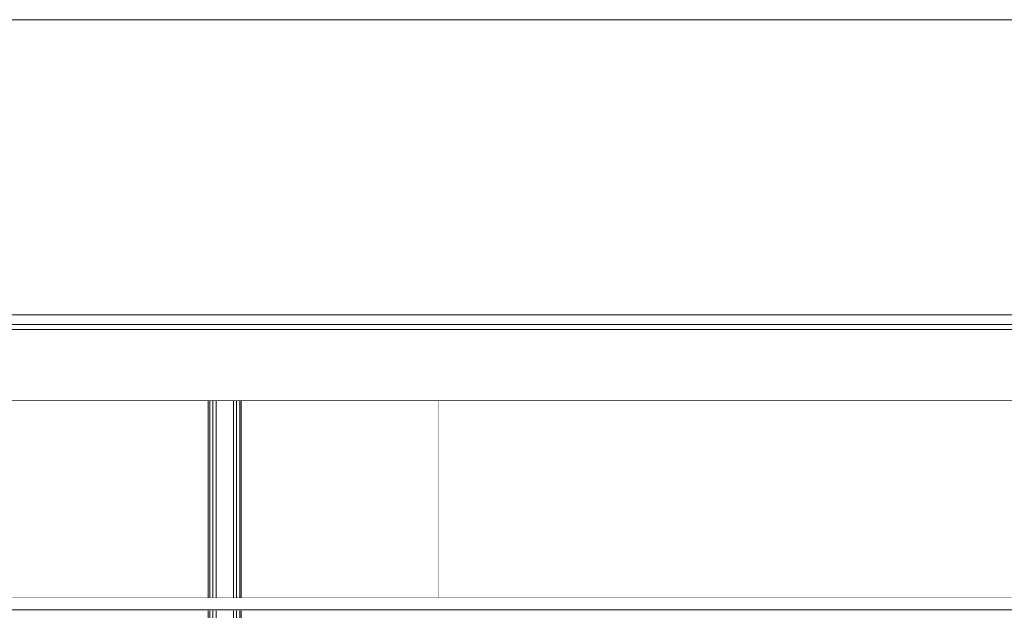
# Model space of a CAD drawing. Header units: millimetres. Extents: x -30280 to 309309, y -17460 to 4378.
# Tile 656 of 656: x 193457 to 197459, y -7361 to -4960. Entities that reach past the tile are written whole.
import ezdxf

# ---------------------------------------------------------------- set-up
doc = ezdxf.new("R2010")
doc.units = ezdxf.units.MM
doc.header["$MEASUREMENT"] = 0
doc.linetypes.add('Wipeout_Contour', pattern=[1000, 0, -1000])
for name, color, linetype in [('07_CR_Cel Ras pladur', 7, 'Continuous'), ('10_ESTR_Fotjats', 7, 'Continuous'), ('12_FAÇ_Façana', 7, 'Continuous'), ('Nuevo_07_CR_Cel Ras_lames', 7, 'Continuous'), ('Nuevo_08_E_Envans secs', 7, 'Continuous')]:
    doc.layers.add(name, color=color, linetype=linetype)
for name, color, linetype, lineweight in [('07_CR_Cel Ras pladur_Pluma_Nº__1', 7, 'Continuous', 5), ('10_ESTR_Fotjats_Pluma_Nº__1', 7, 'Continuous', 5), ('12_FAÇ_Façana_Pluma_Nº__47', 7, 'Continuous', 20), ('Nuevo_07_CR_Cel Ras_lames_Pluma_Nº__1', 7, 'Continuous', 5), ('Nuevo_08_E_Envans secs_Pluma_Nº__47', 7, 'Continuous', 20)]:
    doc.layers.add(name, color=color, linetype=linetype, lineweight=lineweight)

# ---------------------------------------------------------------- blocks, each defined once
blk = doc.blocks.new('Elem Sección_13_5', base_point=(181934.4, -13460))
at = {"color": 254, "linetype": 'Wipeout_Contour', "lineweight": 0, "ltscale": 787760.589062}
blk.add_wipeout([(183735.5, -6160), (209985.2, -6160), (209985.2, -4960), (183735.5, -4960)], dxfattribs=at).dxf.layer = '12_FAÇ_Façana'
at = {"layer": '12_FAÇ_Façana_Pluma_Nº__47', "color": 7, "linetype": 'Continuous', "lineweight": 20}
blk.add_line((183735.5, -4960), (209985.2, -4960), dxfattribs=at)
blk = doc.blocks.new('Elem Sección_53_5', base_point=(181934.4, -13460))
at = {"layer": '10_ESTR_Fotjats_Pluma_Nº__1', "color": 7, "linetype": 'Continuous', "lineweight": 5}
for p, q in [((200734.7, -6160), (173577.4, -6160)), ((200734.7, -6200), (173577.4, -6200)), ((200734.7, -6220), (173577.4, -6220)), ((200724.7, -6510), (173577.4, -6510))]:
    blk.add_line(p, q, dxfattribs=at)
blk = doc.blocks.new('Elem Sección_63_5', base_point=(181934.4, -13460))
at = {"layer": '07_CR_Cel Ras pladur_Pluma_Nº__1', "color": 7, "linetype": 'Continuous', "lineweight": 5, "flags": 128}
blk.add_lwpolyline([(197504.6, -7310), (197204.6, -7310), (196904.6, -7310), (196604.6, -7310), (196304.6, -7310), (196004.6, -7310), (195704.6, -7310), (195404.6, -7310), (195104.6, -7310), (194804.6, -7310), (194504.6, -7310), (194204.6, -7310), (193904.6, -7310), (193604.6, -7310), (193304.6, -7310)], dxfattribs=at)
blk = doc.blocks.new('Elem Sección_202_5', base_point=(181934.4, -13460))
at = {"color": 254, "linetype": 'Wipeout_Contour', "lineweight": 0, "ltscale": 790597.050713}
blk.add_wipeout([(199896.6, -6510), (195159.5, -6510), (195159.5, -7310), (199896.6, -7310)], dxfattribs=at).dxf.layer = 'Nuevo_08_E_Envans secs'
at = {"layer": 'Nuevo_08_E_Envans secs_Pluma_Nº__47', "color": 7, "linetype": 'Continuous', "lineweight": 20}
blk.add_line((195159.5, -7310), (195159.5, -6510), dxfattribs=at)
blk = doc.blocks.new('Elem Sección_216_5', base_point=(181934.4, -13460))
at = {"color": 254, "linetype": 'Wipeout_Contour', "lineweight": 0, "ltscale": 777488.045651}
blk.add_wipeout([(194242.2, -7310), (194255.2, -7310), (194255.2, -6510), (194242.2, -6510)], dxfattribs=at).dxf.layer = 'Nuevo_08_E_Envans secs'
at = {"color": 254, "linetype": 'Wipeout_Contour', "lineweight": 0, "ltscale": 777768.842604}
blk.add_wipeout([(194242.2, -9808), (194255.2, -9808), (194255.2, -7363), (194242.2, -7363)], dxfattribs=at).dxf.layer = 'Nuevo_08_E_Envans secs'
at = {"color": 254, "linetype": 'Wipeout_Contour', "lineweight": 0, "ltscale": 777424.086209}
blk.add_wipeout([(194223.2, -6510), (194223.2, -7310), (194242.2, -7310), (194242.2, -6510)], dxfattribs=at).dxf.layer = 'Nuevo_08_E_Envans secs'
at = {"color": 254, "linetype": 'Wipeout_Contour', "lineweight": 0, "ltscale": 777704.90626}
blk.add_wipeout([(194242.2, -7363), (194223.2, -7363), (194223.2, -9808), (194242.2, -9808)], dxfattribs=at).dxf.layer = 'Nuevo_08_E_Envans secs'
at = {"color": 254, "linetype": 'Wipeout_Contour', "lineweight": 0, "ltscale": 969518.013707}
blk.add_wipeout([(194223.2, -6510), (193417.2, -6510), (193417.2, -7310), (193604.6, -7310), (194223.2, -7310)], dxfattribs=at).dxf.layer = 'Nuevo_08_E_Envans secs'
at = {"color": 254, "linetype": 'Wipeout_Contour', "lineweight": 0, "ltscale": 777653.940408}
blk.add_wipeout([(194255.2, -6510), (194255.2, -7310), (194325.2, -7310), (194325.2, -6510)], dxfattribs=at).dxf.layer = 'Nuevo_08_E_Envans secs'
at = {"color": 254, "linetype": 'Wipeout_Contour', "lineweight": 0, "ltscale": 776056.555237}
blk.add_wipeout([(194223.2, -7363), (193417.2, -7363), (193417.2, -9808), (194223.2, -9808)], dxfattribs=at).dxf.layer = 'Nuevo_08_E_Envans secs'
at = {"color": 254, "linetype": 'Wipeout_Contour', "lineweight": 0, "ltscale": 777934.677514}
blk.add_wipeout([(194255.2, -7363), (194255.2, -9808), (194325.2, -9808), (194325.2, -7363)], dxfattribs=at).dxf.layer = 'Nuevo_08_E_Envans secs'
at = {"layer": 'Nuevo_08_E_Envans secs_Pluma_Nº__47', "color": 7, "linetype": 'Continuous', "lineweight": 20}
for p, q in [((194223.2, -7310), (194223.2, -6510)), ((194229.2, -7310), (194229.2, -6510)), ((194242.2, -7310), (194242.2, -6510)), ((194255.2, -7310), (194255.2, -6510)), ((194223.2, -9808), (194223.2, -7363)), ((194229.2, -9808), (194229.2, -7363)), ((194242.2, -9808), (194242.2, -7363)), ((194255.2, -9808), (194255.2, -7363))]:
    blk.add_line(p, q, dxfattribs=at)
at = {"color": 254, "linetype": 'Wipeout_Contour', "lineweight": 0, "ltscale": 777819.835182}
blk.add_wipeout([(194325.2, -7310), (194338.2, -7310), (194338.2, -6510), (194325.2, -6510)], dxfattribs=at).dxf.layer = 'Nuevo_08_E_Envans secs'
at = {"color": 254, "linetype": 'Wipeout_Contour', "lineweight": 0, "ltscale": 778100.512421}
blk.add_wipeout([(194325.2, -9808), (194338.2, -9808), (194338.2, -7363), (194325.2, -7363)], dxfattribs=at).dxf.layer = 'Nuevo_08_E_Envans secs'
at = {"color": 254, "linetype": 'Wipeout_Contour', "lineweight": 0, "ltscale": 777883.794612}
blk.add_wipeout([(194338.2, -7310), (194357.2, -7310), (194357.2, -6510), (194338.2, -6510)], dxfattribs=at).dxf.layer = 'Nuevo_08_E_Envans secs'
at = {"color": 254, "linetype": 'Wipeout_Contour', "lineweight": 0, "ltscale": 778164.448815}
blk.add_wipeout([(194338.2, -9808), (194357.2, -9808), (194357.2, -7363), (194338.2, -7363)], dxfattribs=at).dxf.layer = 'Nuevo_08_E_Envans secs'
at = {"layer": 'Nuevo_08_E_Envans secs_Pluma_Nº__47', "color": 7, "linetype": 'Continuous', "lineweight": 20}
for p, q in [((194325.2, -6510), (194325.2, -7310)), ((194325.2, -7363), (194325.2, -9808))]:
    blk.add_line(p, q, dxfattribs=at)
at = {"color": 254, "linetype": 'Wipeout_Contour', "lineweight": 0, "ltscale": 974167.480397}
blk.add_wipeout([(194357.2, -6510), (194357.2, -7310), (194504.6, -7310), (195159.5, -7310), (195159.5, -6510)], dxfattribs=at).dxf.layer = 'Nuevo_08_E_Envans secs'
at = {"color": 254, "linetype": 'Wipeout_Contour', "lineweight": 0, "ltscale": 779805.258075}
blk.add_wipeout([(194357.2, -9808), (195159.5, -9808), (195159.5, -7363), (194357.2, -7363)], dxfattribs=at).dxf.layer = 'Nuevo_08_E_Envans secs'
at = {"layer": 'Nuevo_08_E_Envans secs_Pluma_Nº__47', "color": 7, "linetype": 'Continuous', "lineweight": 20}
for p, q in [((194338.2, -6510), (194338.2, -7310)), ((194351.2, -6510), (194351.2, -7310)), ((194357.2, -6510), (194357.2, -7310)), ((194338.2, -7363), (194338.2, -9808)), ((194351.2, -7363), (194351.2, -9808)), ((194357.2, -7363), (194357.2, -9808))]:
    blk.add_line(p, q, dxfattribs=at)
blk = doc.blocks.new('Elem Sección_388_5', base_point=(181934.4, -13460))
at = {"layer": 'Nuevo_07_CR_Cel Ras_lames_Pluma_Nº__1', "color": 7, "linetype": 'Continuous', "lineweight": 5}
blk.add_line((197504.6, -7360), (197204.6, -7360), dxfattribs=at)
blk = doc.blocks.new('Elem Sección_389_5', base_point=(181934.4, -13460))
at = {"layer": 'Nuevo_07_CR_Cel Ras_lames_Pluma_Nº__1', "color": 7, "linetype": 'Continuous', "lineweight": 5}
blk.add_line((197204.6, -7360), (196904.6, -7360), dxfattribs=at)
blk = doc.blocks.new('Elem Sección_390_5', base_point=(181934.4, -13460))
at = {"layer": 'Nuevo_07_CR_Cel Ras_lames_Pluma_Nº__1', "color": 7, "linetype": 'Continuous', "lineweight": 5}
blk.add_line((196904.6, -7360), (196604.6, -7360), dxfattribs=at)
blk = doc.blocks.new('Elem Sección_391_5', base_point=(181934.4, -13460))
at = {"layer": 'Nuevo_07_CR_Cel Ras_lames_Pluma_Nº__1', "color": 7, "linetype": 'Continuous', "lineweight": 5}
blk.add_line((196604.6, -7360), (196304.6, -7360), dxfattribs=at)
blk = doc.blocks.new('Elem Sección_392_5', base_point=(181934.4, -13460))
at = {"layer": 'Nuevo_07_CR_Cel Ras_lames_Pluma_Nº__1', "color": 7, "linetype": 'Continuous', "lineweight": 5}
blk.add_line((196304.6, -7360), (196004.6, -7360), dxfattribs=at)
blk = doc.blocks.new('Elem Sección_393_5', base_point=(181934.4, -13460))
at = {"layer": 'Nuevo_07_CR_Cel Ras_lames_Pluma_Nº__1', "color": 7, "linetype": 'Continuous', "lineweight": 5}
blk.add_line((196004.6, -7360), (195704.6, -7360), dxfattribs=at)
blk = doc.blocks.new('Elem Sección_394_5', base_point=(181934.4, -13460))
at = {"layer": 'Nuevo_07_CR_Cel Ras_lames_Pluma_Nº__1', "color": 7, "linetype": 'Continuous', "lineweight": 5}
blk.add_line((195704.6, -7360), (195404.6, -7360), dxfattribs=at)
blk = doc.blocks.new('Elem Sección_395_5', base_point=(181934.4, -13460))
at = {"layer": 'Nuevo_07_CR_Cel Ras_lames_Pluma_Nº__1', "color": 7, "linetype": 'Continuous', "lineweight": 5}
blk.add_line((195404.6, -7360), (195104.6, -7360), dxfattribs=at)
blk = doc.blocks.new('Elem Sección_396_5', base_point=(181934.4, -13460))
at = {"layer": 'Nuevo_07_CR_Cel Ras_lames_Pluma_Nº__1', "color": 7, "linetype": 'Continuous', "lineweight": 5}
blk.add_line((195104.6, -7360), (194804.6, -7360), dxfattribs=at)
blk = doc.blocks.new('Elem Sección_397_5', base_point=(181934.4, -13460))
at = {"layer": 'Nuevo_07_CR_Cel Ras_lames_Pluma_Nº__1', "color": 7, "linetype": 'Continuous', "lineweight": 5}
blk.add_line((194804.6, -7360), (194504.6, -7360), dxfattribs=at)
blk = doc.blocks.new('Elem Sección_398_5', base_point=(181934.4, -13460))
at = {"layer": 'Nuevo_07_CR_Cel Ras_lames_Pluma_Nº__1', "color": 7, "linetype": 'Continuous', "lineweight": 5}
blk.add_line((194504.6, -7360), (194204.6, -7360), dxfattribs=at)
blk = doc.blocks.new('Elem Sección_399_5', base_point=(181934.4, -13460))
at = {"layer": 'Nuevo_07_CR_Cel Ras_lames_Pluma_Nº__1', "color": 7, "linetype": 'Continuous', "lineweight": 5}
blk.add_line((194204.6, -7360), (193904.6, -7360), dxfattribs=at)
blk = doc.blocks.new('Elem Sección_400_5', base_point=(181934.4, -13460))
at = {"layer": 'Nuevo_07_CR_Cel Ras_lames_Pluma_Nº__1', "color": 7, "linetype": 'Continuous', "lineweight": 5}
blk.add_line((193904.6, -7360), (193604.6, -7360), dxfattribs=at)
blk = doc.blocks.new('Elem Sección_401_5', base_point=(181934.4, -13460))
at = {"layer": 'Nuevo_07_CR_Cel Ras_lames_Pluma_Nº__1', "color": 7, "linetype": 'Continuous', "lineweight": 5}
blk.add_line((193604.6, -7360), (193304.6, -7360), dxfattribs=at)

msp = doc.modelspace()

# ---------------------------------------------------------------- block references
at = {"layer": '07_CR_Cel Ras pladur', "lineweight": 0}
msp.add_blockref('Elem Sección_63_5', (181934.4, -13460), dxfattribs=at)
at = {"layer": '12_FAÇ_Façana', "lineweight": 0}
msp.add_blockref('Elem Sección_13_5', (181934.4, -13460), dxfattribs=at)

# ---------------------------------------------------------------- next in the draw order: block references
at = {"layer": '10_ESTR_Fotjats', "lineweight": 0}
msp.add_blockref('Elem Sección_53_5', (181934.4, -13460), dxfattribs=at)

# ---------------------------------------------------------------- next in the draw order: block references
at = {"layer": 'Nuevo_08_E_Envans secs', "lineweight": 0}
msp.add_blockref('Elem Sección_202_5', (181934.4, -13460), dxfattribs=at)

# ---------------------------------------------------------------- next in the draw order: block references
at = {"layer": 'Nuevo_07_CR_Cel Ras_lames', "lineweight": 0}
for name in ['Elem Sección_394_5', 'Elem Sección_393_5', 'Elem Sección_392_5', 'Elem Sección_391_5', 'Elem Sección_390_5', 'Elem Sección_389_5', 'Elem Sección_388_5']:
    msp.add_blockref(name, (181934.4, -13460), dxfattribs=at)
at = {"layer": 'Nuevo_08_E_Envans secs', "lineweight": 0}
msp.add_blockref('Elem Sección_216_5', (181934.4, -13460), dxfattribs=at)

# ---------------------------------------------------------------- next in the draw order: block references
at = {"layer": 'Nuevo_07_CR_Cel Ras_lames', "lineweight": 0}
for name in ['Elem Sección_401_5', 'Elem Sección_400_5', 'Elem Sección_399_5', 'Elem Sección_398_5', 'Elem Sección_397_5', 'Elem Sección_396_5', 'Elem Sección_395_5']:
    msp.add_blockref(name, (181934.4, -13460), dxfattribs=at)

doc.saveas('drawing.dxf')
